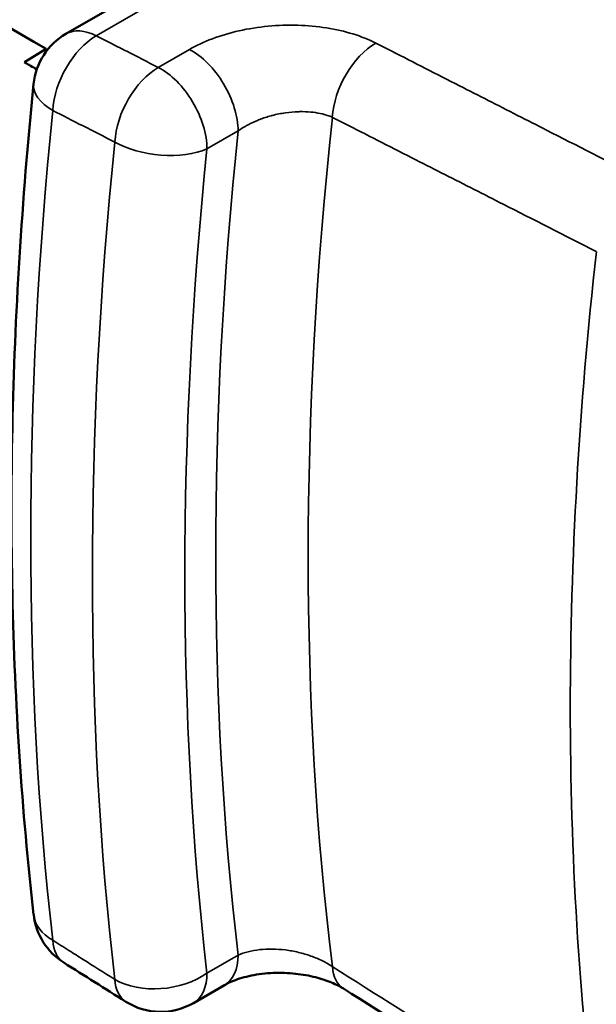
# Model space of a CAD drawing. Header units: millimetres. Extents: x 0 to 6049, y -120 to 1682.
# Tile 250 of 656: x 1976 to 1989, y 816 to 838. Entities that reach past the tile are written whole.
import ezdxf

# ---------------------------------------------------------------- set-up
doc = ezdxf.new("R2010")
doc.units = ezdxf.units.MM
doc.header["$LTSCALE"] = 2
doc.layers.add('Sichtbar (ISO)', color=7, linetype='Continuous', lineweight=50)
doc.layers.add('Sichtbar schmal (ISO)', color=7, linetype='Continuous', lineweight=35)

msp = doc.modelspace()

# ---------------------------------------------------------------- linework, layer by layer
at = {"layer": 'Sichtbar (ISO)'}
for p, q in [((1985.137, 843.003), (1976.702, 838.133)), ((1975.751, 837.483), (1976.246, 837.788)), ((1976.246, 837.788), (1976.246, 837.727)), ((1979.625, 815.921), (1980.338, 816.333))]:
    msp.add_line(p, q, dxfattribs=at)
for centre, start, end in [((1977.452, 836.834), 120, 174.2488), ((1977.452, 818.117), 186.5019, 237.7869), ((1978.875, 817.221), 237.7899, 300)]:
    msp.add_arc(centre, 1.5, start, end, dxfattribs=at)
for start_param, end_param in [(5.986501, 5.986615), (5.97457, 5.974786)]:
    msp.add_ellipse((1982.61, 834.753), major_axis=(-0.875, 1.516), ratio=0.57735, start_param=start_param, end_param=end_param, dxfattribs=at)
for points, knots in [([(1976.246, 837.788), (1970.333, 841.203), (1964.419, 844.617), (1952.592, 851.445), (1946.678, 854.86), (1940.764, 858.274)], [0.000001, 0.000001, 0.000001, 0.000001, 2.508959, 2.508959, 5.017918, 5.017918, 5.017918, 5.017918]), ([(1975.961, 817.947), (1975.826, 819.136), (1975.717, 820.344), (1975.555, 822.793), (1975.501, 824.034), (1975.446, 826.548), (1975.446, 827.821), (1975.5, 830.394), (1975.555, 831.695), (1975.717, 834.322), (1975.824, 835.648), (1975.959, 836.985)], [4.5895348, 4.5895348, 4.5895348, 4.5895348, 4.6386765, 4.6386765, 4.6878181, 4.6878181, 4.7369598, 4.7369598, 4.7861015, 4.7861015, 4.8352432, 4.8352432, 4.8352432, 4.8352432]), ([(1983.063, 816.253), (1982.991, 816.298), (1982.899, 816.346), (1982.685, 816.436), (1982.56, 816.478), (1982.283, 816.548), (1982.126, 816.576), (1981.798, 816.611), (1981.623, 816.617), (1981.28, 816.603), (1981.108, 816.582), (1980.801, 816.52), (1980.66, 816.477), (1980.463, 816.399), (1980.393, 816.365), (1980.338, 816.333)], [0, 0, 0, 0, 0.0426726, 0.0426726, 0.086773, 0.086773, 0.1348939, 0.1348939, 0.186299, 0.186299, 0.2392157, 0.2392157, 0.2910783, 0.2910783, 0.3270525, 0.3270525, 0.3270525, 0.3270525])]:
    msp.add_open_spline(points, degree=3, knots=knots, dxfattribs=at)
for points in [[(1976.032, 837.32), (1975.939, 837.374), (1975.845, 837.428), (1975.751, 837.483)], [(1978.075, 815.951), (1977.601, 816.25), (1977.126, 816.549), (1976.652, 816.848)], [(1989.116, 812.443), (1987.098, 813.713), (1985.081, 814.983), (1983.063, 816.253)]]:
    msp.add_open_spline(points, degree=3, dxfattribs=at)
at = {"layer": 'Sichtbar schmal (ISO)'}
for p, q in [((1985.831, 842.96), (1977.396, 838.09)), ((1979.532, 837.775), (1978.819, 837.364)), ((1980.606, 836.276), (1980.606, 836.276)), ((1980.648, 835.908), (1979.936, 835.496)), ((1979.936, 816.608), (1980.648, 817.02))]:
    msp.add_line(p, q, dxfattribs=at)
for centre, major_axis, ratio, start_param, end_param in [((1977.452, 836.834), (-0.75, 1.299), 0.57735, 5.550147, 6.283185), ((1977.452, 836.834), (-0.681, -1.336), 0.603032, 3.896036, 5.344147), ((1983.862, 836.667), (0.681, 1.337), 0.60277, 0.75421, 2.193861), ((1979.588, 836.52), (0.75, -1.299), 0.57735, 0.785398, 2.408554), ((1978.875, 836.109), (-0.681, -1.336), 0.602997, 3.896004, 5.342988), ((1978.875, 836.109), (-0.75, 1.299), 0.57735, 3.926991, 5.550147), ((1977.452, 836.834), (-1.492, 0.15), 0.502247, 0, 0.839722), ((2043.09, 865.372), (-47.516, -82.299), 0.57735, 5.374933, 5.620641), ((2046.624, 863.33), (45.515, 78.834), 0.57735, 2.224868, 2.487521), ((2045.564, 863.943), (46.265, 80.133), 0.57735, 2.230862, 2.481527), ((2044.504, 864.556), (-47.516, -82.299), 0.57735, 5.373804, 5.621771), ((1978.875, 836.109), (-1.492, 0.152), 0.50152, 0.840159, 2.410956), ((2045.565, 863.943), (-46.766, -81), 0.57735, 5.373804, 5.621771), ((2052.635, 859.86), (45.515, 78.834), 0.57735, 2.219848, 2.492541), ((1977.452, 818.117), (-1.49, -0.17), 0.64375, 0, 0.715944), ((1977.452, 818.117), (-0.8, -1.269), 0.542601, 5.642282, 6.283185), ((1979.588, 817.632), (0.75, -1.299), 0.577351, 6.283171, 7.068584), ((1983.862, 817.522), (-0.799, -1.269), 0.542339, 5.650532, 6.283185), ((1863.899, 990.058), (-1355.089, 866.054), 0.051356, 1.691424, 1.695907), ((1978.875, 817.221), (-1.49, -0.172), 0.644317, 0.715227, 2.286023), ((1978.875, 817.221), (-0.8, -1.269), 0.542566, 5.643382, 6.283185), ((1978.875, 817.221), (0.75, -1.299), 0.57735, 0, 0.785398)]:
    msp.add_ellipse(centre, major_axis=major_axis, ratio=ratio, start_param=start_param, end_param=end_param, dxfattribs=at)
msp.add_open_spline([(1983.807, 837.922), (1983.646, 838.004), (1983.299, 838.143), (1982.684, 838.284), (1982.019, 838.345), (1981.334, 838.322), (1980.665, 838.217), (1980.045, 838.033), (1979.694, 837.869), (1979.532, 837.775)], degree=3, dxfattribs=at)
for points, knots in [([(1977.396, 838.09), (1977.517, 838.028), (1977.639, 837.966), (1977.762, 837.903), (1977.872, 837.847), (1977.982, 837.791), (1978.094, 837.734), (1978.331, 837.613), (1978.573, 837.49), (1978.819, 837.364)], [0, 0, 0, 0, 0.265127, 0.265127, 0.265127, 0.5, 0.5, 0.5, 1, 1, 1, 1]), ([(1983.807, 837.922), (1983.929, 837.86), (1984.052, 837.797), (1984.176, 837.734), (1984.684, 837.475), (1985.201, 837.212), (1985.725, 836.945), (1986.164, 836.722), (1986.607, 836.496), (1987.06, 836.265), (1987.279, 836.154), (1987.501, 836.041), (1987.725, 835.927), (1988.412, 835.577), (1989.125, 835.214), (1989.86, 834.84)], [0, 0, 0, 0, 0.0651879, 0.0651879, 0.0651879, 0.3333333, 0.3333333, 0.3333333, 0.5579887, 0.5579887, 0.5579887, 0.6666667, 0.6666667, 0.6666667, 1, 1, 1, 1]), ([(1976.399, 836.377), (1976.627, 836.261), (1976.859, 836.142), (1977.097, 836.022), (1977.334, 835.901), (1977.576, 835.778), (1977.822, 835.653)], [0, 0, 0, 0, 0.5, 0.5, 0.5, 1, 1, 1, 1]), ([(1980.648, 835.908), (1980.698, 835.944), (1980.752, 835.978), (1980.809, 836.011), (1980.832, 836.025), (1980.856, 836.038), (1980.881, 836.051), (1980.948, 836.087), (1981.019, 836.12), (1981.093, 836.15), (1981.111, 836.157), (1981.129, 836.165), (1981.147, 836.171), (1981.231, 836.204), (1981.317, 836.232), (1981.406, 836.256), (1981.416, 836.258), (1981.425, 836.261), (1981.435, 836.264), (1981.534, 836.289), (1981.634, 836.309), (1981.735, 836.324), (1981.835, 836.338), (1981.936, 836.347), (1982.033, 836.35), (1982.042, 836.35), (1982.051, 836.35), (1982.06, 836.351), (1982.149, 836.352), (1982.235, 836.349), (1982.319, 836.341), (1982.336, 836.339), (1982.353, 836.337), (1982.37, 836.335), (1982.444, 836.326), (1982.515, 836.313), (1982.582, 836.297), (1982.606, 836.291), (1982.628, 836.285), (1982.651, 836.278), (1982.707, 836.262), (1982.761, 836.242), (1982.811, 836.22)], [0.0000009, 0.0000009, 0.0000009, 0.0000009, 0.0885857, 0.0885857, 0.0885857, 0.125, 0.125, 0.125, 0.2256024, 0.2256024, 0.2256024, 0.25, 0.25, 0.25, 0.3624626, 0.3624626, 0.3624626, 0.375, 0.375, 0.375, 0.5, 0.5, 0.5, 0.625, 0.625, 0.625, 0.636302, 0.636302, 0.636302, 0.75, 0.75, 0.75, 0.7731657, 0.7731657, 0.7731657, 0.875, 0.875, 0.875, 0.9101675, 0.9101675, 0.9101675, 1, 1, 1, 1]), ([(1982.811, 836.22), (1982.933, 836.158), (1983.056, 836.096), (1983.18, 836.033), (1983.688, 835.775), (1984.205, 835.512), (1984.729, 835.245), (1985.168, 835.022), (1985.612, 834.797), (1986.065, 834.567), (1986.284, 834.456), (1986.505, 834.343), (1986.729, 834.229), (1987.417, 833.88), (1988.13, 833.518), (1988.864, 833.145)], [0, 0, 0, 0, 0.065189, 0.065189, 0.065189, 0.333333, 0.333333, 0.333333, 0.557977, 0.557977, 0.557977, 0.666667, 0.666667, 0.666667, 1, 1, 1, 1]), ([(1976.399, 817.359), (1976.521, 817.282), (1976.645, 817.204), (1976.77, 817.125), (1976.878, 817.057), (1976.987, 816.988), (1977.097, 816.919), (1977.334, 816.77), (1977.576, 816.617), (1977.822, 816.461)], [0, 0, 0, 0, 0.268647, 0.268647, 0.268647, 0.5, 0.5, 0.5, 1, 1, 1, 1]), ([(1982.811, 816.755), (1982.741, 816.802), (1982.665, 816.847), (1982.582, 816.888), (1982.5, 816.929), (1982.411, 816.966), (1982.319, 816.999), (1982.227, 817.032), (1982.131, 817.06), (1982.033, 817.083), (1981.936, 817.106), (1981.835, 817.125), (1981.735, 817.137), (1981.634, 817.15), (1981.534, 817.157), (1981.435, 817.158), (1981.337, 817.159), (1981.24, 817.155), (1981.147, 817.145), (1981.054, 817.135), (1980.964, 817.119), (1980.881, 817.098), (1980.797, 817.077), (1980.719, 817.05), (1980.648, 817.02)], [0, 0, 0, 0, 0.125, 0.125, 0.125, 0.25, 0.25, 0.25, 0.375, 0.375, 0.375, 0.5, 0.5, 0.5, 0.625, 0.625, 0.625, 0.75, 0.75, 0.75, 0.875, 0.875, 0.875, 0.999999, 0.999999, 0.999999, 0.999999])]:
    msp.add_open_spline(points, degree=3, knots=knots, dxfattribs=at)

doc.saveas('drawing.dxf')
